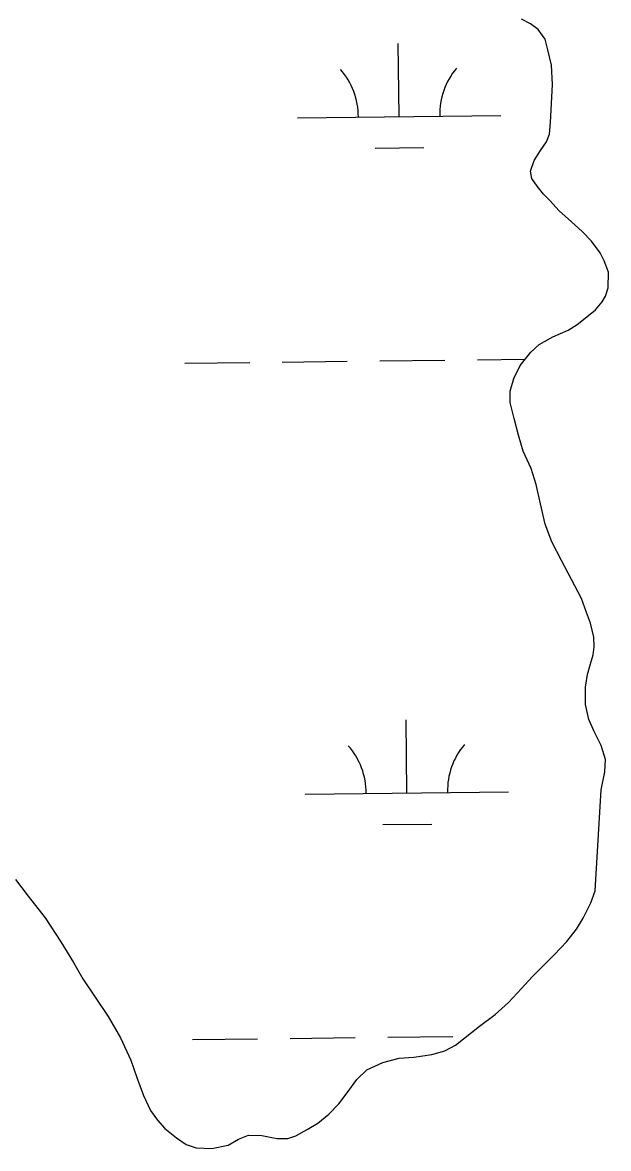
# Model space of a CAD drawing. Extents: x 3683613 to 3738215, y 469626 to 495384.
# Drawn here: x 3717850 to 3718138, y 490047 to 490601 of the extents above; entities that cross this region are included whole.
import ezdxf

# ---------------------------------------------------------------- set-up
doc = ezdxf.new("R2010")
doc.units = 0
doc.layers.add('V-TOPO-SHOR', color=7, linetype='Continuous')
doc.layers.add('V-WETL-SWMP', color=7, linetype='Continuous')

msp = doc.modelspace()

# ---------------------------------------------------------------- linework, layer by layer
at = {"layer": 'V-TOPO-SHOR'}
for points in [[(3718132.08, 490459.31), (3718135.45, 490463.1), (3718136.99, 490465.97), (3718138.4, 490470.02), (3718138.49, 490477.7), (3718136.38, 490483.29), (3718134.4, 490487.32), (3718130.2, 490493.02), (3718125.62, 490497.82), (3718120.38, 490502.61), (3718114.23, 490507.91), (3718109.65, 490512.97), (3718106.51, 490516.2), (3718103.36, 490520.09), (3718100.73, 490523.85), (3718100.19, 490527.5), (3718101.99, 490532.71), (3718105.08, 490537.55), (3718107.93, 490541.86), (3718109.47, 490545.65), (3718109.96, 490551.38), (3718110.9, 490570.01), (3718110.46, 490579.64), (3718108.59, 490587.18), (3718107.39, 490592.39), (3718103.98, 490597.05), (3718100.19, 490599.9), (3718095.75, 490602.22)], [(3717846.87, 490179.07), (3717853.04, 490170.9), (3717861.43, 490160.13), (3717869.05, 490148.46), (3717875.35, 490138.2), (3717879.96, 490130.29), (3717886, 490121.2), (3717892.43, 490111.73), (3717898.48, 490101.22), (3717903.49, 490090.17), (3717906.53, 490081.73), (3717909.7, 490072.76), (3717913.13, 490065.49), (3717916.67, 490060.69), (3717920.21, 490056.67), (3717925.96, 490052.01), (3717930.8, 490048.79), (3717935.63, 490047.12), (3717943.31, 490046.77), (3717951.38, 490048.38), (3717956.57, 490051.27), (3717961.38, 490053.38), (3717967.89, 490053.16), (3717975.32, 490051.63), (3717980.79, 490051.66), (3717984.69, 490052.99), (3717990.27, 490056.14), (3717995.46, 490059.3), (3718000.91, 490063.62), (3718005.83, 490068.73), (3718009.97, 490074.09), (3718014.62, 490080.63), (3718019.67, 490085.47), (3718027.46, 490089.04), (3718035.52, 490091.16), (3718042.81, 490091.72), (3718051.53, 490092.94), (3718058.03, 490094.8), (3718063.23, 490097.57), (3718075.02, 490106.87), (3718082.68, 490112.65), (3718089.29, 490118.54), (3718095.76, 490125.48), (3718100.94, 490131.24), (3718111.81, 490141.98), (3718118.03, 490148.65), (3718122.68, 490154.67), (3718126.04, 490160.02), (3718129.78, 490167.6), (3718131.96, 490173.47), (3718134.46, 490214.9), (3718134.81, 490223.23), (3718136.71, 490232.1), (3718137.07, 490238.09), (3718134.95, 490244.98), (3718131.53, 490251.86), (3718128.89, 490257.84), (3718127.16, 490265.12), (3718127.11, 490273.58), (3718128.25, 490279.84), (3718129.65, 490285.06), (3718130.93, 490289.62), (3718131.43, 490293.53), (3718131.27, 490298.22), (3718129.67, 490305.11), (3718127.69, 490310.31), (3718125.18, 490317.2), (3718115.31, 490336.02), (3718110.57, 490345.11), (3718107.4, 490353.82), (3718105, 490363.83), (3718102.99, 490373.33), (3718100.48, 490381.13), (3718096.52, 490389.7), (3718094.27, 490397.63), (3718092.14, 490405.83), (3718090.14, 490413.63), (3718090.11, 490419.23), (3718091.9, 490425.49), (3718095.12, 490431.89), (3718100.29, 490438.43), (3718104.44, 490442.22), (3718111.06, 490445.91), (3718118.59, 490449.2), (3718123.13, 490452.09), (3718128.58, 490456.42), (3718132.08, 490459.31)]]:
    msp.add_lwpolyline(points, dxfattribs=at)
at = {"layer": 'V-WETL-SWMP'}
for p, q in [((3718100.19, 490599.9), (3718095.75, 490602.22)), ((3718103.98, 490597.05), (3718100.19, 490599.9)), ((3718107.39, 490592.39), (3718103.98, 490597.05)), ((3718035.47, 490554.31), (3718035.05, 490590.3)), ((3718108.59, 490587.18), (3718107.39, 490592.39)), ((3718110.46, 490579.64), (3718108.59, 490587.18)), ((3718110.9, 490570.01), (3718110.46, 490579.64)), ((3718109.96, 490551.38), (3718110.9, 490570.01)), ((3717985.47, 490553.72), (3718085.47, 490554.89)), ((3718109.47, 490545.65), (3718109.96, 490551.38)), ((3718105.09, 490537.55), (3718107.93, 490541.86)), ((3718107.93, 490541.86), (3718109.47, 490545.65)), ((3718023.65, 490538.74), (3718047.65, 490539.02)), ((3718101.99, 490532.71), (3718105.09, 490537.55)), ((3718100.19, 490527.5), (3718101.99, 490532.71)), ((3718100.73, 490523.85), (3718100.19, 490527.5)), ((3718103.36, 490520.09), (3718100.73, 490523.85)), ((3718106.51, 490516.2), (3718103.36, 490520.09)), ((3718109.65, 490512.96), (3718106.51, 490516.2)), ((3718114.23, 490507.91), (3718109.65, 490512.96)), ((3718120.38, 490502.6), (3718114.23, 490507.91)), ((3718125.62, 490497.82), (3718120.38, 490502.6)), ((3718130.2, 490493.02), (3718125.62, 490497.82)), ((3718134.4, 490487.32), (3718130.2, 490493.02)), ((3718136.38, 490483.29), (3718134.4, 490487.32)), ((3718138.49, 490477.7), (3718136.38, 490483.29)), ((3718138.4, 490470.02), (3718138.49, 490477.7)), ((3718136.99, 490465.97), (3718138.4, 490470.02)), ((3718132.08, 490459.31), (3718135.45, 490463.1)), ((3718135.45, 490463.1), (3718136.99, 490465.97)), ((3718128.58, 490456.42), (3718132.08, 490459.31)), ((3718118.59, 490449.2), (3718123.14, 490452.09)), ((3718123.14, 490452.09), (3718128.58, 490456.42)), ((3718111.06, 490445.91), (3718118.59, 490449.2)), ((3718100.29, 490438.43), (3718104.44, 490442.22)), ((3718104.44, 490442.22), (3718111.06, 490445.91)), ((3718095.12, 490431.89), (3718100.29, 490438.43)), ((3717930.03, 490433), (3717962.03, 490433.37)), ((3717978.03, 490433.56), (3718010.02, 490433.93)), ((3718026.02, 490434.12), (3718058.02, 490434.49)), ((3718074.02, 490434.68), (3718097.54, 490434.95)), ((3718091.9, 490425.49), (3718095.12, 490431.89)), ((3718090.11, 490419.23), (3718091.9, 490425.49)), ((3718090.14, 490413.63), (3718090.11, 490419.23)), ((3718092.14, 490405.83), (3718090.14, 490413.63)), ((3718094.27, 490397.63), (3718092.14, 490405.83)), ((3718096.52, 490389.7), (3718094.27, 490397.63)), ((3718100.48, 490381.13), (3718096.52, 490389.7)), ((3718102.99, 490373.33), (3718100.48, 490381.13)), ((3718105, 490363.83), (3718102.99, 490373.33)), ((3718107.4, 490353.82), (3718105, 490363.83)), ((3718110.57, 490345.11), (3718107.4, 490353.82)), ((3718115.31, 490336.02), (3718110.57, 490345.11)), ((3718125.18, 490317.2), (3718115.31, 490336.02)), ((3718127.69, 490310.31), (3718125.18, 490317.2)), ((3718129.67, 490305.11), (3718127.69, 490310.31)), ((3718131.27, 490298.22), (3718129.67, 490305.11)), ((3718131.43, 490293.53), (3718131.27, 490298.22)), ((3718130.93, 490289.62), (3718131.43, 490293.53)), ((3718129.65, 490285.06), (3718130.93, 490289.62)), ((3718128.25, 490279.84), (3718129.65, 490285.06)), ((3718127.11, 490273.58), (3718128.25, 490279.84)), ((3718127.16, 490265.12), (3718127.11, 490273.58)), ((3718128.89, 490257.84), (3718127.16, 490265.12)), ((3718131.53, 490251.86), (3718128.89, 490257.84)), ((3718039.34, 490221.65), (3718038.92, 490257.65)), ((3718134.95, 490244.98), (3718131.53, 490251.86)), ((3718137.07, 490238.09), (3718134.95, 490244.98)), ((3718136.71, 490232.09), (3718137.07, 490238.09)), ((3718134.81, 490223.23), (3718136.71, 490232.09)), ((3717989.34, 490221.07), (3718089.34, 490222.24)), ((3718134.46, 490214.89), (3718134.81, 490223.23)), ((3718131.96, 490173.47), (3718134.46, 490214.89)), ((3718027.52, 490206.08), (3718051.52, 490206.36)), ((3717846.87, 490179.07), (3717853.04, 490170.9)), ((3717853.04, 490170.9), (3717861.43, 490160.13)), ((3718129.78, 490167.6), (3718131.96, 490173.47)), ((3718126.04, 490160.02), (3718129.78, 490167.6)), ((3717861.43, 490160.13), (3717869.05, 490148.46)), ((3718122.68, 490154.67), (3718126.04, 490160.02)), ((3718118.03, 490148.65), (3718122.68, 490154.67)), ((3717869.05, 490148.46), (3717875.36, 490138.2)), ((3718111.82, 490141.98), (3718118.03, 490148.65)), ((3718100.94, 490131.24), (3718111.82, 490141.98)), ((3717875.36, 490138.2), (3717879.96, 490130.28)), ((3718095.76, 490125.48), (3718100.94, 490131.24)), ((3717879.96, 490130.28), (3717886, 490121.2)), ((3718089.29, 490118.54), (3718095.76, 490125.48)), ((3717886, 490121.2), (3717892.43, 490111.73)), ((3718082.68, 490112.65), (3718089.29, 490118.54)), ((3717892.43, 490111.73), (3717898.48, 490101.22)), ((3718075.03, 490106.87), (3718082.68, 490112.65)), ((3718063.23, 490097.56), (3718075.03, 490106.87)), ((3717898.48, 490101.22), (3717903.49, 490090.18)), ((3717933.9, 490100.35), (3717965.9, 490100.72)), ((3717981.9, 490100.91), (3718013.89, 490101.28)), ((3718029.89, 490101.46), (3718061.89, 490101.84)), ((3718058.03, 490094.8), (3718063.23, 490097.56)), ((3718035.53, 490091.16), (3718042.81, 490091.72)), ((3718042.81, 490091.72), (3718051.53, 490092.94)), ((3718051.53, 490092.94), (3718058.03, 490094.8)), ((3717903.49, 490090.18), (3717906.53, 490081.73)), ((3718019.67, 490085.47), (3718027.46, 490089.03)), ((3718027.46, 490089.03), (3718035.53, 490091.16)), ((3717906.53, 490081.73), (3717909.7, 490072.76)), ((3718009.97, 490074.09), (3718014.62, 490080.63)), ((3718014.62, 490080.63), (3718019.67, 490085.47)), ((3717909.7, 490072.76), (3717913.13, 490065.49)), ((3718005.83, 490068.73), (3718009.97, 490074.09)), ((3717913.13, 490065.49), (3717916.67, 490060.69)), ((3718000.91, 490063.62), (3718005.83, 490068.73)), ((3717916.67, 490060.69), (3717920.21, 490056.67)), ((3717990.27, 490056.14), (3717995.46, 490059.3)), ((3717995.46, 490059.3), (3718000.91, 490063.62)), ((3717920.21, 490056.67), (3717925.96, 490052.01)), ((3717956.57, 490051.27), (3717961.38, 490053.38)), ((3717961.38, 490053.38), (3717967.89, 490053.16)), ((3717967.89, 490053.16), (3717975.32, 490051.63)), ((3717980.79, 490051.66), (3717984.69, 490052.99)), ((3717984.69, 490052.99), (3717990.27, 490056.14)), ((3717925.96, 490052.01), (3717930.8, 490048.79)), ((3717930.8, 490048.79), (3717935.63, 490047.12)), ((3717943.31, 490046.77), (3717951.38, 490048.38)), ((3717951.38, 490048.38), (3717956.57, 490051.27)), ((3717975.32, 490051.63), (3717980.79, 490051.66)), ((3717935.63, 490047.12), (3717943.31, 490046.77))]:
    msp.add_line(p, q, dxfattribs=at)
for centre, start, end in [((3717980.22, 490554.14), 359.8949, 41.4385), ((3718090.7, 490555.42), 139.8949, 181.4385), ((3717984.09, 490221.49), 359.8949, 41.4385), ((3718094.57, 490222.77), 139.8949, 181.4385)]:
    msp.add_arc(centre, 35.25, start, end, dxfattribs=at)

doc.saveas('drawing.dxf')
